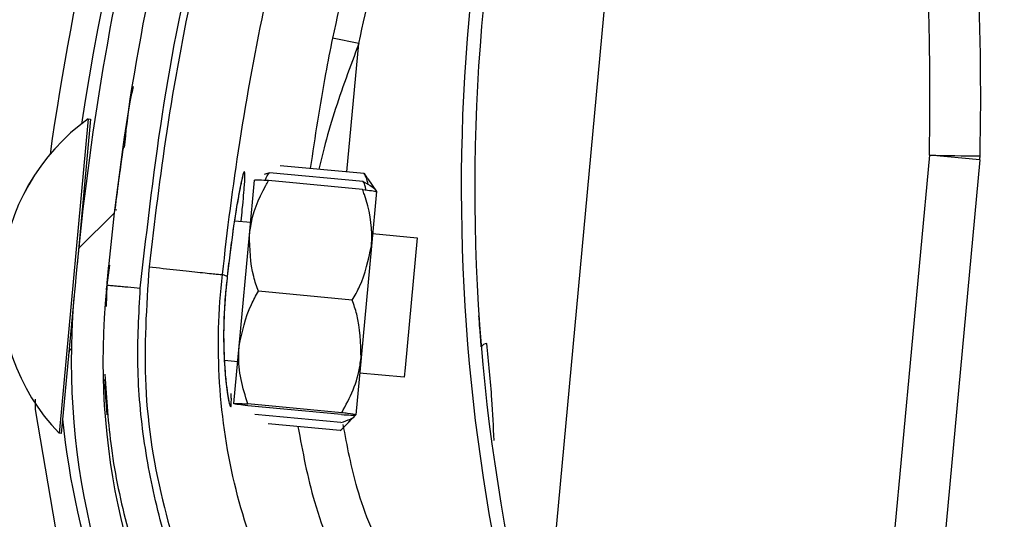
# Model space of a CAD drawing. Header units: inches. Extents: x 170 to 284, y 215 to 248.
# Tile 320 of 656: x 186.1571 to 186.2323, y 244.1831 to 244.2212. Entities that reach past the tile are written whole.
import ezdxf

# ---------------------------------------------------------------- set-up
doc = ezdxf.new("R2010")
doc.units = ezdxf.units.IN
doc.header["$LTSCALE"] = 0.25
doc.header["$MEASUREMENT"] = 0
doc.layers.add('ANNOTATIONS', color=1, linetype='Continuous')
doc.layers.add('LH BENCH MOUNT', color=7, linetype='Continuous')
doc.styles.add('ARIAL', font='arial.ttf', dxfattribs={"height": 0.09375})
doc.dimstyles.new('STANDARD$0', dxfattribs={"dimtxt": 0.09375, "dimasz": 0.09375, "dimexe": 0.03125, "dimexo": 0.046875, "dimgap": 0.09, "dimtad": 0, "dimtih": 1, "dimtoh": 1, "dimdec": 4, "dimzin": 0, "dimdsep": 46, "dimtxsty": 'ARIAL', "dimcen": 0.09, "dimadec": 0, "dimazin": 0, "dimtfac": 1, "dimtdec": 4, "dimtofl": 0, "dimtmove": 0, "dimatfit": 1, "dimfxl": 1, "dimtolj": 1, "dimtzin": 0, "dimarcsym": 0})

# ---------------------------------------------------------------- blocks, each defined once
blk = doc.blocks.new('*D18')
at = {"layer": 'ANNOTATIONS', "color": 0, "lineweight": -2, "transparency": 16777216}
for p, q in [((185.9644948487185, 245.1675370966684), (185.9644948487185, 245.9014140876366)), ((187.3643717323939, 244.0675010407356), (187.3643717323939, 245.9014140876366)), ((186.0582448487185, 245.8701640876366), (186.3541591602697, 245.8701640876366)), ((187.2706217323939, 245.8701640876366), (186.9747074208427, 245.8701640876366))]:
    blk.add_line(p, q, dxfattribs=at)
at = {"layer": 'ANNOTATIONS', "color": 0, "transparency": 16777216}
for points in [[(186.0582448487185, 245.8857890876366), (186.0582448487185, 245.8545390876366), (185.9644948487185, 245.8701640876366)], [(187.2706217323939, 245.8857890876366), (187.2706217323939, 245.8545390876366), (187.3643717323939, 245.8701640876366)]]:
    blk.add_solid(points, dxfattribs=at)
at = {"layer": 'defpoints', "color": 0, "transparency": 16777216}
for p in [(187.3643717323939, 245.8701640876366), (185.9644948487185, 245.1206620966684), (187.3643717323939, 244.0206260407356)]:
    blk.add_point(p, dxfattribs=at)
at = {"layer": 'ANNOTATIONS', "color": 0, "transparency": 16777216, "insert": (186.6644332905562, 245.8701640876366), "char_height": 0.09375, "attachment_point": 5, "style": 'ARIAL'}
blk.add_mtext('\\A1;DIM "A"', dxfattribs=at)

msp = doc.modelspace()

# ---------------------------------------------------------------- hatches: boundary and pattern name
at = {"layer": 'LH BENCH MOUNT'}
h = msp.add_hatch(dxfattribs=at)
h.set_pattern_fill('ANSI31', color=256, scale=0.34241245, angle=2.8e-322, style=0)
h.set_pattern_definition([(45, (176.1263761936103, 238.0091787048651), (-0.03026527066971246, 0.03026527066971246), [])])
edge = h.paths.add_edge_path(flags=0)
edge.add_arc((186.41301658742, 243.9014011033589), 0.021400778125, 89.9999999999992, 390.52248781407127, ccw=False)
edge.add_line((186.41301658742, 243.9228018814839), (186.485779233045, 243.9228018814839))
edge.add_arc((186.485779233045, 244.3336968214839), 0.4108949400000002, 270, 450.0000000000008)
edge.add_line((186.485779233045, 244.7445917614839), (186.00212164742, 244.7445917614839))
edge.add_arc((186.00212164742, 244.7488719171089), 0.004280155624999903, 180.0000000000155, 269.9999999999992, ccw=False)
edge.add_line((185.997841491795, 244.7488719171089), (185.997841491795, 244.7916734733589))
edge.add_arc((186.00212164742, 244.7916734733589), 0.004280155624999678, 360, 540, ccw=False)
edge.add_line((186.006401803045, 244.7916734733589), (186.006401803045, 244.7488719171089))
edge.add_line((186.006401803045, 244.7488719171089), (186.003169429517, 244.7488719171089))
edge.add_line((186.003169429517, 244.7488719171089), (186.003169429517, 244.7916734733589))
edge.add_arc((186.00212164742, 244.7916734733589), 0.001047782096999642, 360, 540.0000000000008)
edge.add_line((186.001073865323, 244.7916734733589), (186.001073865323, 244.7488719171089))
edge.add_arc((186.00212164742, 244.7488719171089), 0.001047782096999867, 180, 270)
edge.add_line((186.00212164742, 244.7478241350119), (186.485779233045, 244.7478241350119))
edge.add_arc((186.485779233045, 244.3336968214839), 0.4141273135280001, 269.9999999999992, 450, ccw=False)
edge.add_line((186.485779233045, 243.9195695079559), (186.41301658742, 243.9195695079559))
edge.add_arc((186.41301658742, 243.9014011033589), 0.018168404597, 450.0000000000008, 750.5224878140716)
edge.add_arc((186.4277648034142, 243.9100962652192), 0.001047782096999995, 390.5224878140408, 495.0000000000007)
edge.add_line((186.4270239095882, 243.9108371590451), (186.4183287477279, 243.9021419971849))
edge.add_line((186.4183287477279, 243.9021419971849), (186.4160431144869, 243.9044276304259))
edge.add_line((186.4160431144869, 243.9044276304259), (186.4247382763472, 243.9131227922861))
edge.add_arc((186.4277648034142, 243.9100962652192), 0.004280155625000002, 390.522487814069, 495.0000000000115, ccw=False)
h = msp.add_hatch(dxfattribs=at)
h.set_pattern_fill('ANSI31', color=256, scale=0.34241245, angle=2.8e-322, style=0)
h.set_pattern_definition([(45, (176.0930244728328, 238.0091787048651), (-0.03026527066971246, 0.03026527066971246), [])])
edge = h.paths.add_edge_path(flags=0)
edge.add_arc((186.1833931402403, 244.1079829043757), 0.001712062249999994, 444.6973270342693, 466.907747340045)
edge.add_line((186.1828952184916, 244.1096209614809), (186.1821931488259, 244.1119306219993))
edge.add_arc((186.1833931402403, 244.1079829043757), 0.004126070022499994, 444.69732703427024, 466.9077473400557, ccw=False)
edge.add_arc((186.1825703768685, 244.0991182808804), 0.01302879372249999, 396.1734944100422, 444.6973270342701, ccw=False)
edge.add_arc((186.1780515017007, 244.0963739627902), 0.01830194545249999, 354.69732703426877, 394.7587000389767, ccw=False)
edge.add_arc((186.1845635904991, 244.0957695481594), 0.01176186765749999, 286.83818472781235, 354.69732703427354, ccw=False)
edge.add_arc((186.182579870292, 244.0992205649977), 0.01566536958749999, 229.9543950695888, 290.12812684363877, ccw=False)
edge.add_arc((186.18854634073, 244.1068168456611), 0.02532140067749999, 207.5515752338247, 230.6782603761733, ccw=False)
edge.add_arc((186.179843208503, 244.101228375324), 0.01504902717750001, 166.8530453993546, 204.011976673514, ccw=False)
edge.add_arc((186.1920961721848, 244.0987499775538), 0.02754708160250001, 448.00583017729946, 527.6299007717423, ccw=False)
edge.add_arc((186.1921925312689, 244.1349864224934), 0.008748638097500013, 275.6559459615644, 422.6387592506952)
edge.add_arc((186.2177297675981, 244.1952375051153), 0.05672062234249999, 174.2679627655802, 247.7072267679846, ccw=False)
edge.add_arc((186.3754946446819, 244.1817982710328), 0.2150521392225, 518.1233546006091, 534.9033806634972, ccw=False)
edge.add_arc((186.2023056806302, 244.2502462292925), 0.02884824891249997, 459.8561705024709, 516.1110838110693, ccw=False)
edge.add_arc((186.1900947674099, 244.3061603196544), 0.0284373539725, 284.8179209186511, 338.4163946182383)
edge.add_arc((186.2024942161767, 244.3008140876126), 0.01494630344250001, 339.9887678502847, 395.2445191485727)
edge.add_arc((186.1989170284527, 244.2993235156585), 0.0187470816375, 392.6552015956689, 426.1369430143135)
edge.add_arc((186.201579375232, 244.3039251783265), 0.0134739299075, 428.5748844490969, 466.9709727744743)
edge.add_arc((186.1996709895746, 244.3111519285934), 0.006011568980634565, 469.6798596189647, 490.4149006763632)
edge.add_arc((186.2087512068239, 244.3030188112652), 0.01816498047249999, 495.5965871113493, 534.6973270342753)
edge.add_arc((186.2015572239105, 244.3036865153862), 0.01094007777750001, 534.6973270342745, 624.6973270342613)
edge.add_arc((186.2007186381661, 244.2946514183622), 0.001866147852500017, 264.6973270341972, 280.3395734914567)
edge.add_line((186.2010535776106, 244.2928155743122), (186.2014868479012, 244.2904407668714))
edge.add_arc((186.2007186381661, 244.2946514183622), 0.004280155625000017, 264.6973270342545, 280.3395734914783, ccw=False)
edge.add_arc((186.2015572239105, 244.3036865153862), 0.01335408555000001, 174.697327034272, 264.69732703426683, ccw=False)
edge.add_arc((186.2087512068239, 244.3030188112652), 0.020578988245, 495.30868534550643, 534.6973270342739, ccw=False)
edge.add_arc((186.1996709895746, 244.3111519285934), 0.008425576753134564, 469.27499422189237, 491.1970379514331, ccw=False)
edge.add_arc((186.201579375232, 244.3039251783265), 0.01588793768, 428.3876292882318, 467.16790772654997, ccw=False)
edge.add_arc((186.1989170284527, 244.2993235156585), 0.02116108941, 392.8018578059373, 426.2744987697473, ccw=False)
edge.add_arc((186.2024942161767, 244.3008140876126), 0.01736031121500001, 339.8775751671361, 395.06318035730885, ccw=False)
edge.add_arc((186.1900947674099, 244.3061603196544), 0.030851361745, 284.61548432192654, 338.4768646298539, ccw=False)
edge.add_arc((186.2023056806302, 244.2502462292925), 0.02643424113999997, 459.6390365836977, 516.0209401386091)
edge.add_arc((186.3754946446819, 244.1817982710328), 0.21263813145, 518.1349954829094, 534.9070165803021)
edge.add_arc((186.2177297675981, 244.1952375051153), 0.05430661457, 534.2539536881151, 607.8118618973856)
edge.add_arc((186.1921925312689, 244.1349864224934), 0.01116264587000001, 274.7583659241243, 423.2264142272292, ccw=False)
edge.add_arc((186.1920961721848, 244.0987499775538), 0.02513307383, 447.6687272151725, 527.6679848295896)
edge.add_arc((186.179843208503, 244.101228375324), 0.01263501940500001, 526.7803743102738, 563.6800238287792)
edge.add_arc((186.18854634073, 244.1068168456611), 0.022907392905, 207.7416333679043, 230.7170422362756)
edge.add_arc((186.182579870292, 244.0992205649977), 0.01325136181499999, 229.8895674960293, 290.4325768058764)
edge.add_arc((186.1845635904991, 244.0957695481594), 0.009347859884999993, 286.4198511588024, 354.6973270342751)
edge.add_arc((186.1780515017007, 244.0963739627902), 0.01588793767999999, 354.6973270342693, 394.6495059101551)
edge.add_arc((186.1825703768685, 244.0991182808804), 0.01061478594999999, 396.3318283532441, 444.6973270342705)

# ---------------------------------------------------------------- linework, layer by layer
for p, q in [((186.19704109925, 244.1714759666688), (186.2030870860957, 244.2366166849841)), ((186.1829733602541, 244.2194182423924), (186.180961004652, 244.2198261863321)), ((186.1820601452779, 244.209608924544), (186.1829733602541, 244.2194182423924)), ((186.1623077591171, 244.2136592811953), (186.1602241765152, 244.191265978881)), ((186.1624782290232, 244.2136434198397), (186.1614451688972, 244.2025406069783)), ((186.162306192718, 244.2136594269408), (186.1623077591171, 244.2136592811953)), ((186.1623077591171, 244.2136592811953), (186.1624782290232, 244.2136434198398)), ((186.1649729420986, 244.211466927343), (186.1649732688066, 244.2114691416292)), ((186.2265449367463, 244.2108918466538), (186.2237290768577, 244.1805531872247)), ((186.2303987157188, 244.2105341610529), (186.2265449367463, 244.2108918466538)), ((186.1833697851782, 244.2094870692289), (186.1769623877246, 244.210083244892)), ((186.2303987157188, 244.2105341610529), (186.2275828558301, 244.1801955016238)), ((186.176136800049, 244.2095508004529), (186.1757343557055, 244.2094011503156)), ((186.1833135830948, 244.2088830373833), (186.176136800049, 244.2095508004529)), ((186.1833697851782, 244.2094870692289), (186.1836373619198, 244.2090714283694)), ((186.1746218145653, 244.204818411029), (186.1750079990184, 244.2089689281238)), ((186.183257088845, 244.2082758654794), (186.1760803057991, 244.208943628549)), ((186.1836616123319, 244.2090875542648), (186.1843157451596, 244.2081038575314)), ((186.1843156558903, 244.2081028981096), (186.1839294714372, 244.2039523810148)), ((186.164324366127, 244.2067399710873), (186.1644947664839, 244.206724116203)), ((186.1734733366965, 244.2058887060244), (186.1747106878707, 244.2057735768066)), ((186.173828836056, 244.1962958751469), (186.1746218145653, 244.204818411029)), ((186.1840183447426, 244.2049075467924), (186.1874277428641, 244.2045903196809)), ((186.1839294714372, 244.2039523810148), (186.1831364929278, 244.1954298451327)), ((186.1874277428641, 244.2045903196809), (186.1865028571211, 244.1946501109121)), ((186.1639250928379, 244.2024802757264), (186.1637229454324, 244.2009743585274)), ((186.1637446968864, 244.2011363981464), (186.1638741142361, 244.2024874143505)), ((186.1729195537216, 244.2016363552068), (186.1725606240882, 244.2017745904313)), ((186.1637229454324, 244.2009743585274), (186.163672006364, 244.1993287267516)), ((186.1729195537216, 244.2016363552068), (186.1729196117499, 244.2016362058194)), ((186.1636950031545, 244.2006176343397), (186.1637211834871, 244.2008909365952)), ((186.1824709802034, 244.1998271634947), (186.1752941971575, 244.2004949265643)), ((186.161224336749, 244.2001672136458), (186.1603946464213, 244.1912501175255)), ((186.1734220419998, 244.1919238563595), (186.173828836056, 244.1962958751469)), ((186.1737193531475, 244.1951192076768), (186.1727028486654, 244.1952137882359)), ((186.1831364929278, 244.1954298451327), (186.1827296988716, 244.1910578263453)), ((186.1864364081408, 244.193935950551), (186.1830270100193, 244.1942531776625)), ((186.1865028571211, 244.1946501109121), (186.1864364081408, 244.193935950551)), ((186.1602241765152, 244.191265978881), (186.1600744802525, 244.1896571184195)), ((186.1603946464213, 244.1912501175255), (186.1602449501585, 244.189641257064)), ((186.181657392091, 244.1910831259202), (186.1744806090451, 244.1917508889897)), ((186.1816711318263, 244.1912307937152), (186.1744943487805, 244.1918985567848)), ((186.1816008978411, 244.1904759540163), (186.1750212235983, 244.1910881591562)), ((186.1827296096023, 244.1910568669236), (186.1819052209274, 244.1902107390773)), ((186.1815446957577, 244.1898719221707), (186.1760509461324, 244.190383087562)), ((186.1600744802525, 244.1896571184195), (186.1600729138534, 244.189657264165)), ((186.1602449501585, 244.189641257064), (186.1600744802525, 244.1896571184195))]:
    msp.add_line(p, q, dxfattribs=at)
at = {"layer": 'LH BENCH MOUNT', "flags": 128}
msp.add_lwpolyline([(186.1582412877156, 244.1922684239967), (186.1582405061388, 244.1914682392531), (186.1599673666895, 244.1813102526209), (186.1632826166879, 244.1718792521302), (186.1682838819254, 244.1628867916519), (186.1682839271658, 244.1628867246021), (186.1682839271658, 244.1628867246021)], dxfattribs=at)
at = {"layer": 'LH BENCH MOUNT'}
for centre, radius, start, end in [((186.3753317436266, 244.1804239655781), 0.2160622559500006, 155.7903057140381, 171.2570491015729), ((186.3754946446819, 244.1817982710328), 0.2150521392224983, 158.1233546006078, 174.903380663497), ((186.3754946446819, 244.1817982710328), 0.2126381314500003, 158.1349954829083, 174.9070165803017), ((186.3373451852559, 244.2083482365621), 0.1465525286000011, 160.0379454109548, 196.7159020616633), ((186.3373451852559, 244.2083482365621), 0.1455252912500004, 160.0517516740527, 198.56787730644), ((186.3753317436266, 244.1804239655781), 0.2180957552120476, 161.8765502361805, 171.950900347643), ((186.0125857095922, 244.2154503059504), 0.2140077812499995, 358.7794825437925, 3.598970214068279), ((186.0120071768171, 244.2155040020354), 0.2184591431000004, 358.7794825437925, 2.846357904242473), ((186.1715641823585, 244.2006930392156), 0.01593228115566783, 125.5268038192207, 223.8416457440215), ((186.1715657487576, 244.2006928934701), 0.01593228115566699, 125.5268038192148, 223.8416457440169), ((186.2295240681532, 244.3091003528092), 0.0982536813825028, 268.2624791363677, 270.5205702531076), ((186.2259664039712, 244.2109455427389), 0.004451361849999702, 354.6973270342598, 358.779482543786), ((186.1624535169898, 244.2074642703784), 0.0005478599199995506, 174.6842247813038, 203.9794001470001), ((186.2177297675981, 244.1952375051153), 0.05672062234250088, 174.2679627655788, 247.7072267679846), ((186.2177297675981, 244.1952375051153), 0.05430661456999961, 174.2539536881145, 247.8118618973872), ((186.1927824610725, 244.1959768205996), 0.0005320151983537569, 93.51984223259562, 149.5257430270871), ((186.1613606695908, 244.1957188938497), 0.0005478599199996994, 129.2624320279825, 174.6842247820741), ((186.2179391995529, 244.1963905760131), 0.0578677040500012, 185.599218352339, 214.0086809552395)]:
    msp.add_arc(centre, radius, start, end, dxfattribs=at)
for points, knots in [([(186.1662805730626, 244.2007427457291), (186.1668184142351, 244.2054686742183), (186.1678968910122, 244.2149450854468), (186.1708219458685, 244.2290440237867), (186.1745906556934, 244.2430653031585), (186.1779463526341, 244.2521981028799), (186.1796282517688, 244.2567755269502)], [0, 0, 0, 0, 0.2468628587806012, 0.4950083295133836, 0.7468945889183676, 1, 1, 1, 1]), ([(186.1799942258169, 244.2562511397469), (186.1786888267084, 244.2527265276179), (186.1760742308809, 244.2456670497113), (186.1728812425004, 244.2348350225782), (186.170243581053, 244.2238491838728), (186.1682234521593, 244.213020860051), (186.1673597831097, 244.205822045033), (186.1669451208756, 244.2023657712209)], [0, 0, 0, 0, 0.2027568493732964, 0.4061035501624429, 0.6088604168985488, 0.8122072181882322, 1, 1, 1, 1]), ([(186.191931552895, 244.2559017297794), (186.1913732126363, 244.2545180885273), (186.1893060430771, 244.2493953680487), (186.1861613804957, 244.2403491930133), (186.1830953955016, 244.2296775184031), (186.1815996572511, 244.2227739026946), (186.180961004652, 244.2198261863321)], [0, 0, 0, 0, 0.1185397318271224, 0.4388752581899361, 0.7604101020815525, 1, 1, 1, 1]), ([(186.1829733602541, 244.2194182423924), (186.1836053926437, 244.2223354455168), (186.1850824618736, 244.2291529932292), (186.1881153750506, 244.2397144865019), (186.1912264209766, 244.2486674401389), (186.1932777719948, 244.2537509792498), (186.193830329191, 244.255120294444)], [0, 0, 0, 0, 0.2395900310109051, 0.559925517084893, 0.8814604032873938, 1, 1, 1, 1]), ([(186.1725606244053, 244.2017745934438), (186.1725606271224, 244.2017746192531), (186.1729151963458, 244.2051425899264), (186.1738283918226, 244.2121348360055), (186.1757626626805, 244.2226743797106), (186.1783356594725, 244.233358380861), (186.1814419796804, 244.2439037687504), (186.1839860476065, 244.250773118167), (186.1852580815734, 244.2542077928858)], [0, 0, 0, 0, 1.439079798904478e-06, 0.1877923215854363, 0.3908439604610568, 0.5938956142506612, 0.7969478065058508, 1, 1, 1, 1]), ([(186.180961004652, 244.2198261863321), (186.1807794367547, 244.218921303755), (186.1801161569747, 244.2156157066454), (186.1796206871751, 244.2122869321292), (186.1792608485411, 244.2098693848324)], [0, 0, 0, 0, 0.2737425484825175, 1, 1, 1, 1]), ([(186.1829733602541, 244.2194182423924), (186.1826433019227, 244.2185360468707), (186.1816579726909, 244.2159024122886), (186.1805984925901, 244.2126925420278), (186.1800404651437, 244.2103537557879), (186.1799104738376, 244.2098089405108)], [0, 0, 0, 0, 0.2786878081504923, 0.8319718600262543, 1, 1, 1, 1]), ([(186.1650718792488, 244.2114627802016), (186.1651902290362, 244.2126767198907), (186.1653431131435, 244.2142448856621), (186.165680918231, 244.2157817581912), (186.1657572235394, 244.2161289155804)], [0, 0, 0, 0, 0.7741143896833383, 1, 1, 1, 1]), ([(186.1649729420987, 244.2114669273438), (186.1649586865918, 244.2113707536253), (186.1649443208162, 244.211273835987), (186.164837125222, 244.2105292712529), (186.1646790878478, 244.2094383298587), (186.1644507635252, 244.2076380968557), (186.1643367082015, 244.2067388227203)], [0, 0, 0, 0, 0.3307707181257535, 0.333329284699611, 0.6669765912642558, 0.9999999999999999, 0.9999999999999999, 0.9999999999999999, 0.9999999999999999]), ([(186.1739765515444, 244.2058418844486), (186.1740089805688, 244.2061600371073), (186.1741307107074, 244.2073542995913), (186.1742543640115, 244.208740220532), (186.1742873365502, 244.2096003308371), (186.1742072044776, 244.209695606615), (186.1740210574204, 244.2090593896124), (186.1736941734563, 244.2073600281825), (186.1732956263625, 244.2048299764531), (186.1730478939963, 244.2027262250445), (186.1729195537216, 244.2016363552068)], [0, 0, 0, 0, 0.05114929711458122, 0.1920011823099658, 0.333489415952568, 0.4224210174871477, 0.5646212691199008, 0.7065362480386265, 0.8479681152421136, 1, 1, 1, 1]), ([(186.1758255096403, 244.2089558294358), (186.1758565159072, 244.2090448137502), (186.1759292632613, 244.2092535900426), (186.1760611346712, 244.2094424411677), (186.176136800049, 244.2095508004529)], [0, 0, 0, 0, 0.4262184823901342, 1, 1, 1, 1]), ([(186.1836815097, 244.2086617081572), (186.1836435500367, 244.208847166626), (186.1835864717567, 244.2091260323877), (186.1834241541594, 244.2093964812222), (186.1833697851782, 244.2094870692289)], [0, 0, 0, 0, 0.6650456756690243, 1, 1, 1, 1]), ([(186.1740846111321, 244.209187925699), (186.1740848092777, 244.2091884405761), (186.1740938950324, 244.2092120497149), (186.1740497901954, 244.2090786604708), (186.1739762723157, 244.20876892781), (186.1738864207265, 244.2083121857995), (186.1738399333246, 244.2080758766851)], [0, 0, 0, 0, 0.005301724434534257, 0.2431048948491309, 0.608397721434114, 1, 1, 1, 1]), ([(186.1746218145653, 244.204818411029), (186.1746407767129, 244.2049852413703), (186.1747890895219, 244.206290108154), (186.1753519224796, 244.2076837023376), (186.1760093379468, 244.2088208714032), (186.1760803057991, 244.208943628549)], [0, 0, 0, 0, 0.1156468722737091, 0.9045342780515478, 1, 1, 1, 1]), ([(186.1760803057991, 244.208943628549), (186.1758284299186, 244.2089567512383), (186.1753187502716, 244.2089833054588), (186.1750330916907, 244.2089844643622), (186.1750126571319, 244.2089718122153), (186.1750079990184, 244.2089689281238)], [0, 0, 0, 0, 0.4299704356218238, 0.8700602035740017, 0.9999999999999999, 0.9999999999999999, 0.9999999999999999, 0.9999999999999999]), ([(186.1835097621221, 244.2082408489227), (186.1834957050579, 244.2083340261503), (186.1834627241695, 244.2085526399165), (186.1833679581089, 244.2087625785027), (186.1833135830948, 244.2088830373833)], [0, 0, 0, 0, 0.426218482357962, 1, 1, 1, 1]), ([(186.1833135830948, 244.2088830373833), (186.1835521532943, 244.2087503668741), (186.1840349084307, 244.2084819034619), (186.1842835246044, 244.2082202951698), (186.1842951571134, 244.2080972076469), (186.1842953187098, 244.208095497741)], [0, 0, 0, 0, 0.4906882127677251, 0.9929247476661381, 1, 1, 1, 1]), ([(186.1738399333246, 244.2080758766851), (186.1738312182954, 244.2080328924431), (186.1737657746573, 244.2077101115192), (186.1736067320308, 244.2067805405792), (186.1733769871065, 244.2053002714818), (186.1731401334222, 244.2035382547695), (186.1729878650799, 244.2022770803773), (186.1729198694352, 244.2016308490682), (186.172919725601, 244.2016294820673)], [0, 0, 0, 0, 0.03583539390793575, 0.2690981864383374, 0.5116419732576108, 0.7561140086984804, 0.9994840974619, 1, 1, 1, 1]), ([(186.1839294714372, 244.2039523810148), (186.1839416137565, 244.2041198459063), (186.1840365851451, 244.2054296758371), (186.1837405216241, 244.2069031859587), (186.1833041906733, 244.2081421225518), (186.183257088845, 244.2082758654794)], [0, 0, 0, 0, 0.1156468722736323, 0.9045342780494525, 0.9999999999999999, 0.9999999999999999, 0.9999999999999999, 0.9999999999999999]), ([(186.183257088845, 244.2082758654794), (186.1835070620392, 244.2082422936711), (186.1840128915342, 244.2081743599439), (186.184293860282, 244.2081227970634), (186.1843116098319, 244.2081065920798), (186.1843156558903, 244.2081028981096)], [0, 0, 0, 0, 0.4299704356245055, 0.8700602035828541, 0.9999999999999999, 0.9999999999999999, 0.9999999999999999, 0.9999999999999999]), ([(186.1752941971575, 244.2004949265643), (186.1751651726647, 244.2008668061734), (186.1746770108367, 244.2022738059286), (186.1746452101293, 244.2037398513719), (186.1746218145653, 244.204818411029)], [0, 0, 0, 0, 0.2643068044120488, 1, 1, 1, 1]), ([(186.1824709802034, 244.1998271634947), (186.1826663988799, 244.2001688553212), (186.1834057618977, 244.2014616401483), (186.1837074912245, 244.2028966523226), (186.1839294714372, 244.2039523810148)], [0, 0, 0, 0, 0.2643068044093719, 1, 1, 1, 1]), ([(186.1669446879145, 244.2023658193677), (186.166746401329, 244.1993338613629), (186.1663432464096, 244.1931693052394), (186.1678108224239, 244.1842083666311), (186.1706549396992, 244.175742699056), (186.1744427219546, 244.1687828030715), (186.1787335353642, 244.1629767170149), (186.1817837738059, 244.1599814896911), (186.1833207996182, 244.1584721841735)], [0, 0, 0, 0, 0.1870908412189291, 0.3803918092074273, 0.5558755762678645, 0.7364481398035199, 0.8671952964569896, 1, 1, 1, 1]), ([(186.1669446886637, 244.2023658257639), (186.1676647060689, 244.2022875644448), (186.1691047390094, 244.2021310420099), (186.1709354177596, 244.2019330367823), (186.17224324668, 244.2017955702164), (186.1724548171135, 244.2017815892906), (186.1725606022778, 244.2017745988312)], [0, 0, 0, 0, 0.2500007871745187, 0.5000009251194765, 0.7500005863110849, 1, 1, 1, 1]), ([(186.1914460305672, 244.1591562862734), (186.1910304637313, 244.1594586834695), (186.1885397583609, 244.161271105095), (186.1843511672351, 244.1651060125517), (186.1795604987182, 244.1711760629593), (186.1758857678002, 244.1779846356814), (186.1733181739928, 244.1854800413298), (186.1720947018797, 244.19350228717), (186.1722363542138, 244.1990408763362), (186.1725605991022, 244.2017745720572), (186.1725606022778, 244.2017745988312)], [0, 0, 0, 0, 0.03155846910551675, 0.1891461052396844, 0.3467338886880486, 0.5043277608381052, 0.6619226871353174, 0.830960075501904, 0.9999983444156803, 1, 1, 1, 1]), ([(186.1637229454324, 244.2009743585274), (186.1637571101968, 244.2009712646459), (186.1638096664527, 244.2009665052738), (186.1641285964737, 244.2009376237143), (186.1644586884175, 244.2009077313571), (186.1648684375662, 244.200870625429), (186.1654638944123, 244.2008167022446), (186.1659588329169, 244.2007718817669), (186.1662805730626, 244.2007427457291)], [0, 0, 0, 0, 0.2394568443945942, 0.3683606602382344, 0.4999999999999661, 0.6316393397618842, 0.7605431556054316, 1, 1, 1, 1]), ([(186.1729201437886, 244.201627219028), (186.1729148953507, 244.2015850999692), (186.172832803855, 244.2009263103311), (186.1727149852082, 244.1995999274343), (186.1726399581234, 244.1977755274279), (186.1726381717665, 244.1964656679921), (186.1726702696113, 244.1958652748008), (186.1726764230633, 244.1957501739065)], [0, 0, 0, 0, 0.02096907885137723, 0.3279800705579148, 0.6261032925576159, 0.9283205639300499, 1, 1, 1, 1]), ([(186.1729196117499, 244.2016362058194), (186.1728698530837, 244.2011838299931), (186.1727126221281, 244.1997543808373), (186.1726120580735, 244.1973433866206), (186.1726919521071, 244.1947825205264), (186.1728951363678, 244.1928323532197), (186.1730856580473, 244.1918118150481), (186.1732070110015, 244.1916083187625), (186.1732409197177, 244.1918563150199), (186.1732289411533, 244.1925388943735), (186.1732264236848, 244.1926823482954)], [0, 0, 0, 0, 0.07011204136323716, 0.2215449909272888, 0.3704184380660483, 0.5255230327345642, 0.686124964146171, 0.7990132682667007, 0.9577597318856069, 1, 1, 1, 1]), ([(186.1830903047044, 244.1579625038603), (186.1816670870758, 244.1593414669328), (186.1788183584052, 244.1621016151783), (186.1751819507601, 244.1668305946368), (186.1720647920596, 244.1719164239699), (186.1695673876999, 244.1773445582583), (186.1676929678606, 244.1830174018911), (186.1665057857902, 244.1888681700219), (186.1659469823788, 244.1948078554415), (186.1661696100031, 244.1987686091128), (186.1662805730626, 244.2007427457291)], [0, 0, 0, 0, 0.1247413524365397, 0.2496837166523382, 0.3746881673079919, 0.4999855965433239, 0.6253465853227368, 0.7503062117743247, 0.8755465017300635, 1, 1, 1, 1]), ([(186.173828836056, 244.1962958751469), (186.1740590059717, 244.1973904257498), (186.1743659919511, 244.1988502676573), (186.1751084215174, 244.2001657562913), (186.1752941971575, 244.2004949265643)], [0, 0, 0, 0, 0.7497733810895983, 1, 1, 1, 1]), ([(186.1831364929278, 244.1954298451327), (186.1831122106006, 244.1965480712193), (186.1830798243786, 244.1980394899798), (186.1825928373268, 244.1994693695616), (186.1824709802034, 244.1998271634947)], [0, 0, 0, 0, 0.7497733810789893, 1, 1, 1, 1]), ([(186.1923239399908, 244.1962466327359), (186.1922839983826, 244.1967446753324), (186.1922086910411, 244.1976837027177), (186.192150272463, 244.1985476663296), (186.1921466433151, 244.1986019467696), (186.1921452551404, 244.1986227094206)], [0, 0, 0, 0, 0.4108597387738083, 0.7746496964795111, 1, 1, 1, 1]), ([(186.193304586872, 244.1891093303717), (186.1932539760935, 244.190157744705), (186.1931338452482, 244.192646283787), (186.1928905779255, 244.1950923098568), (186.1927497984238, 244.1965078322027)], [0, 0, 0, 0, 0.4212971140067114, 1, 1, 1, 1]), ([(186.1726764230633, 244.1957501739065), (186.1726928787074, 244.1953590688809), (186.1727313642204, 244.1944443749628), (186.1728488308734, 244.1933266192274), (186.1729582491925, 244.192540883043), (186.1730390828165, 244.1921625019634), (186.173041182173, 244.1921552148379), (186.1730417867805, 244.1921531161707)], [0, 0, 0, 0, 0.1981000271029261, 0.4633049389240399, 0.7305309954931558, 0.9223938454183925, 1, 1, 1, 1]), ([(186.1744943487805, 244.1918985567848), (186.1742988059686, 244.1925171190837), (186.1739031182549, 244.1937688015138), (186.1737563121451, 244.1952622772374), (186.1738153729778, 244.1961040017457), (186.173828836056, 244.1962958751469)], [0, 0, 0, 0, 0.4299704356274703, 0.8700602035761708, 1, 1, 1, 1]), ([(186.1816711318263, 244.1912307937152), (186.1819774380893, 244.1918026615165), (186.1825972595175, 244.1929598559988), (186.1830170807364, 244.1944006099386), (186.1831143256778, 244.1952387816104), (186.1831364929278, 244.1954298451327)], [0, 0, 0, 0, 0.4299704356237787, 0.8700602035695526, 1, 1, 1, 1]), ([(186.1635725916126, 244.1937568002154), (186.1636039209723, 244.1931755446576), (186.1636748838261, 244.1918589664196), (186.1637577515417, 244.1910958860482), (186.1637576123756, 244.1910976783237), (186.1636747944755, 244.1918596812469), (186.163604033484, 244.1931775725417), (186.163572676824, 244.1937615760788)], [0, 0, 0, 0, 0.1858156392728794, 0.4208834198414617, 0.5795767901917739, 0.8136958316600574, 0.9999999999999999, 0.9999999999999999, 0.9999999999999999, 0.9999999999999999]), ([(186.1635726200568, 244.1937583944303), (186.1636039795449, 244.193176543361), (186.163674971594, 244.1918593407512), (186.1637578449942, 244.1910959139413), (186.16375770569, 244.1910977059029), (186.1636748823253, 244.191860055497), (186.1636040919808, 244.1931785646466), (186.1635727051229, 244.1937631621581)], [0, 0, 0, 0, 0.1859305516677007, 0.4209121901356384, 0.579548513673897, 0.8135812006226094, 1, 1, 1, 1]), ([(186.1637362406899, 244.1913232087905), (186.1637406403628, 244.191271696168), (186.163765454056, 244.1909811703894), (186.1637527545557, 244.1911676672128), (186.1636757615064, 244.1918437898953), (186.1636042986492, 244.1931718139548), (186.1635726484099, 244.1937599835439)], [0, 0, 0, 0, 0.0557817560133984, 0.3146032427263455, 0.6964441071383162, 0.9999999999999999, 0.9999999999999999, 0.9999999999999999, 0.9999999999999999]), ([(186.1637349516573, 244.1913425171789), (186.1637399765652, 244.1912836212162), (186.1637655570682, 244.1909837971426), (186.1637533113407, 244.1911650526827), (186.1636760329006, 244.1918456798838), (186.1636044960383, 244.1931755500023), (186.1635727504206, 244.1937657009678)], [0, 0, 0, 0, 0.06273411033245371, 0.3193630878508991, 0.6979565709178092, 1, 1, 1, 1]), ([(186.1635799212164, 244.1941676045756), (186.1636988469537, 244.192278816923), (186.16394904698, 244.1883051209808), (186.1652214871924, 244.182352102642), (186.1671723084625, 244.1763907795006), (186.1698031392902, 244.1706922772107), (186.1730736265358, 244.1653527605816), (186.1768922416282, 244.1603970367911), (186.1798758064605, 244.1575041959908), (186.1813649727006, 244.1560603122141)], [0, 0, 0, 0, 0.1313887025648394, 0.2764200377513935, 0.4215581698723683, 0.5666389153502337, 0.7114924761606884, 0.8559992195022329, 1, 1, 1, 1]), ([(186.1734220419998, 244.1919238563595), (186.1735510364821, 244.1919310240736), (186.1737230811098, 244.1919405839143), (186.174339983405, 244.191906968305), (186.1744943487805, 244.1918985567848)], [0, 0, 0, 0, 0.7497733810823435, 1, 1, 1, 1]), ([(186.1744806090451, 244.1917508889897), (186.1742306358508, 244.191784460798), (186.1737248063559, 244.1918523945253), (186.1734438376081, 244.1919039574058), (186.1734260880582, 244.1919201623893), (186.1734220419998, 244.1919238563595)], [0, 0, 0, 0, 0.4299704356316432, 0.8700602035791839, 1, 1, 1, 1]), ([(186.1827296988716, 244.1910578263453), (186.1826042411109, 244.1910886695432), (186.1824369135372, 244.1911298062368), (186.1818243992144, 244.1912105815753), (186.1816711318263, 244.1912307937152)], [0, 0, 0, 0, 0.7497733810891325, 1, 1, 1, 1]), ([(186.1815446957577, 244.1898719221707), (186.1818528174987, 244.190133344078), (186.182191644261, 244.1904208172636), (186.1823447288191, 244.1907453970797), (186.1823586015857, 244.19077481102)], [0, 0, 0, 0, 0.9093784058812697, 1, 1, 1, 1]), ([(186.1816008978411, 244.1904759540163), (186.1818598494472, 244.1905623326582), (186.1823838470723, 244.1907371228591), (186.1826764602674, 244.1909483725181), (186.1827106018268, 244.1910672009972), (186.1827110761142, 244.1910688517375)], [0, 0, 0, 0, 0.4906882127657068, 0.992924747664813, 1, 1, 1, 1]), ([(186.181657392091, 244.1910831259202), (186.1819092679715, 244.1910700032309), (186.1824189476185, 244.1910434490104), (186.1827046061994, 244.1910422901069), (186.1827250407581, 244.1910549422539), (186.1827296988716, 244.1910578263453)], [0, 0, 0, 0, 0.4299704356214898, 0.8700602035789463, 1, 1, 1, 1]), ([(186.1783191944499, 244.1901720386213), (186.1786774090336, 244.1882434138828), (186.1794485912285, 244.184091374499), (186.1819883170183, 244.1780838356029), (186.1856087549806, 244.1722151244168), (186.1899971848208, 244.167214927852), (186.1934590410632, 244.164582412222), (186.195034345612, 244.1633844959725)], [0, 0, 0, 0, 0.1810254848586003, 0.3897206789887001, 0.5984159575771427, 0.817260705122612, 1, 1, 1, 1]), ([(186.196985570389, 244.1661958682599), (186.1955444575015, 244.1672917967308), (186.1923775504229, 244.1697001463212), (186.1883620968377, 244.1742741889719), (186.1850530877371, 244.1796437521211), (186.1827703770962, 244.1850161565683), (186.1820840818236, 244.1886853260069), (186.1817781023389, 244.1903211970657)], [0, 0, 0, 0, 0.185175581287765, 0.4069312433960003, 0.6183986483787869, 0.8298659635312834, 1, 1, 1, 1])]:
    msp.add_open_spline(points, degree=3, knots=knots, dxfattribs=at)

# ---------------------------------------------------------------- dimensions: what is measured, and where the dimension line sits
at = {"layer": 'ANNOTATIONS'}
dim = msp.add_linear_dim(base=(187.3643717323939, 245.8701640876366), p1=(185.9644948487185, 245.1206620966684), p2=(187.3643717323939, 244.0206260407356), text='DIM "A"', dimstyle='STANDARD$0', dxfattribs=at)
dim.commit()
dim.dimension.update_dxf_attribs({"geometry": '*D18', "text_midpoint": (186.6644332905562, 245.8701640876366)})

doc.saveas('drawing.dxf')
